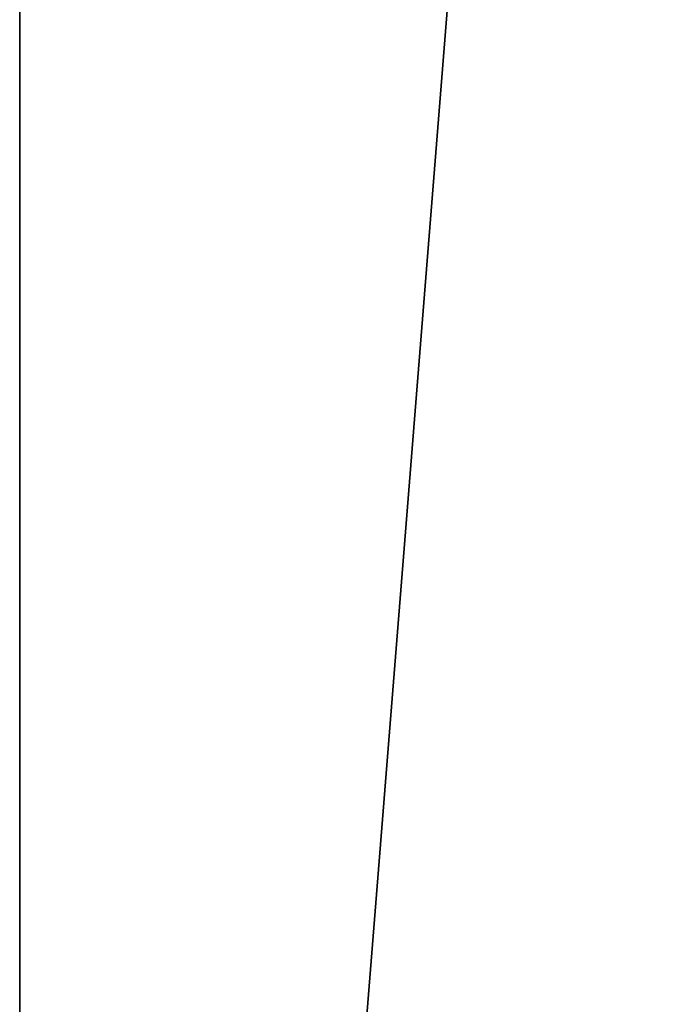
# Model space of a CAD drawing. Header units: millimetres. Extents: x -20851 to -17632, y 368 to 3070.
# Tile 30 of 656: x -20817 to -20646, y 1517 to 1776. Entities that reach past the tile are written whole.
import ezdxf

# ---------------------------------------------------------------- set-up
doc = ezdxf.new("R2010")
doc.units = ezdxf.units.MM
doc.layers.add('A-WALL', color=113, linetype='Continuous', lineweight=25)

msp = doc.modelspace()

# ---------------------------------------------------------------- meshes
at = {"layer": 'A-WALL'}
mesh = msp.add_polyface(dxfattribs=at)
corners = [(-20816.54, 369.03, -512.42), (-20816.54, 3069.53, -512.42), (-20616.54, 3069.53, -512.42), (-20616.54, 2869.53, -512.42), (-20616.54, 369.03, -512.42)]
mesh.append_faces([[corners[k] for k in face] for face in [(3, 0, 1, 2)]], dxfattribs={"vtx0": -1})
mesh.append_faces([[corners[k] for k in face] for face in [(3, 4, 0)]], dxfattribs={"vtx2": -1})
mesh = msp.add_polyface(dxfattribs=at)
corners = [(-20816.54, 369.03, -512.42), (-20816.54, 369.03, 2500), (-20816.54, 3069.53, 2500), (-20816.54, 3069.53, -512.42)]
mesh.append_faces([[corners[k] for k in face] for face in [(2, 3, 0, 1)]])
mesh = msp.add_polyface(dxfattribs=at)
corners = [(-20816.54, 3069.53, 2500), (-20816.54, 369.03, 2500), (-20615.54, 369.03, 2500), (-20615.54, 2868.53, 2500), (-20615.54, 3069.53, 2500)]
mesh.append_faces([[corners[k] for k in face] for face in [(3, 0, 1, 2)]], dxfattribs={"vtx0": -1})
mesh.append_faces([[corners[k] for k in face] for face in [(3, 4, 0)]], dxfattribs={"vtx2": -1})

doc.saveas('drawing.dxf')
